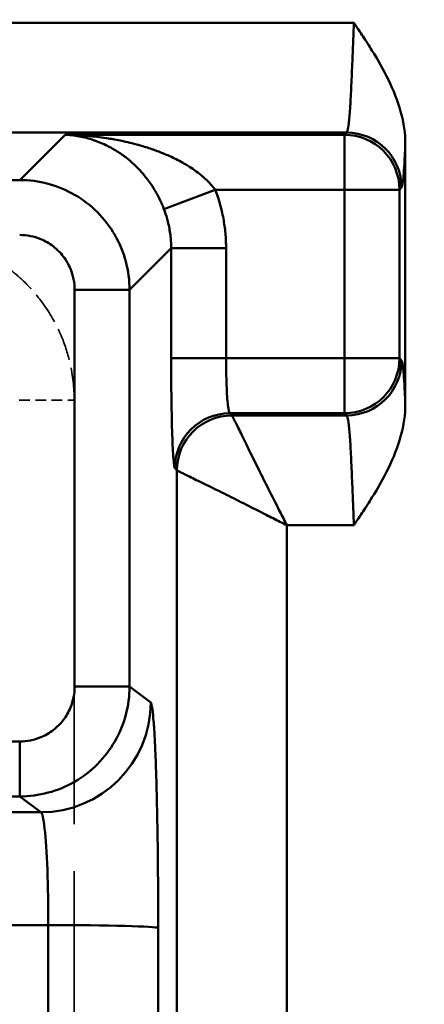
# Model space of a CAD drawing. Header units: millimetres. Extents: x 3367 to 6255, y 2001 to 4216.
# Tile 572 of 656: x 4954.08 to 4961.44, y 4032.36 to 4050.27. Entities that reach past the tile are written whole.
import ezdxf

# ---------------------------------------------------------------- set-up
doc = ezdxf.new("R2010")
doc.units = ezdxf.units.MM
doc.linetypes.add('DASHED', pattern=[0.2067, 0.1654, -0.0413])
for name, color, linetype, lineweight in [('AM_5', 3, 'Continuous', 25), ('Sichtbare Kanten(DIN)', 7, 'Continuous', 50), ('Sichtbare tangentiale Kanten(DIN)', 7, 'Continuous', 50), ('Verdeckte tangentiale Kanten(DIN)', 7, 'DASHED', 35)]:
    doc.layers.add(name, color=color, linetype=linetype, lineweight=lineweight)
doc.styles.get("Standard").update_dxf_attribs({"font": 'ISOCP.SHX'})
doc.dimstyles.new('Standard$0', dxfattribs={"dimtxt": 0.18, "dimasz": 0.18, "dimexe": 0.18, "dimexo": 0.0625, "dimgap": 0.09, "dimtad": 0, "dimtih": 1, "dimtoh": 1, "dimdec": 4, "dimzin": 0, "dimdsep": 46, "dimtxsty": 'STANDARD', "dimcen": 0.09, "dimadec": 0, "dimazin": 0, "dimtfac": 1, "dimtdec": 4, "dimtofl": 0, "dimtmove": 0, "dimatfit": 3, "dimfxl": 1, "dimtolj": 1, "dimtzin": 0, "dimarcsym": 0})

# ---------------------------------------------------------------- blocks, each defined once
blk = doc.blocks.new('*D15')
at = {"layer": 'AM_5', "color": 0, "lineweight": -2, "transparency": 16777216}
for p, q in [((3592.597, 3931.798), (3592.597, 4129.029)), ((5032.597, 3931.798), (5032.597, 4129.029)), ((3594.397, 4128.849), (4303.507, 4128.849)), ((5030.797, 4128.849), (4321.687, 4128.849))]:
    blk.add_line(p, q, dxfattribs=at)
at = {"layer": 'AM_5', "color": 0, "transparency": 16777216}
for points in [[(3594.397, 4129.149), (3594.397, 4128.549), (3592.597, 4128.849)], [(5030.797, 4129.149), (5030.797, 4128.549), (5032.597, 4128.849)]]:
    blk.add_solid(points, dxfattribs=at)
at = {"layer": 'Defpoints', "color": 0, "transparency": 16777216}
for p in [(3592.597, 4128.849), (3592.597, 3931.736), (5032.597, 3931.736)]:
    blk.add_point(p, dxfattribs=at)
at = {"layer": 'AM_5', "color": 0, "transparency": 16777216, "insert": (4312.597, 4128.849), "char_height": 10, "attachment_point": 5}
blk.add_mtext('\\A1;144', dxfattribs=at)

msp = doc.modelspace()

# ---------------------------------------------------------------- linework, layer by layer
at = {"layer": 'Sichtbare Kanten(DIN)'}
msp.add_line((4961.09246, 4043.27957), (4961.09246, 4048.01298), dxfattribs=at)
for points, knots in [([(4961.09238, 4048.013), (4961.09253, 4048.19666), (4961.06566, 4048.39332), (4960.953, 4048.80168), (4960.87576, 4048.99384), (4960.69679, 4049.3605), (4960.59246, 4049.54279), (4960.43325, 4049.7993), (4960.37834, 4049.88421), (4960.29536, 4050.01011), (4960.26764, 4050.05177), (4960.22597, 4050.11413), (4960.2121, 4050.13485), (4960.18535, 4050.17475), (4960.16938, 4050.19856), (4960.16173, 4050.20997), (4960.16047, 4050.21184), (4960.15924, 4050.21368), (4960.15863, 4050.21459), (4960.158, 4050.21552), (4960.15771, 4050.21596), (4960.15703, 4050.21695), (4960.15685, 4050.21718), (4960.15672, 4050.2173), (4960.1567, 4050.21731), (4960.15667, 4050.21733), (4960.15666, 4050.21733), (4960.15664, 4050.21734), (4960.15663, 4050.21734), (4960.15662, 4050.21734)], [0, 0, 0, 0, 0.055098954, 0.055098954, 0.106833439, 0.106833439, 0.156799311, 0.156799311, 0.181825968, 0.181825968, 0.194260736, 0.194260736, 0.200452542, 0.200452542, 0.206197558, 0.206197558, 0.20678385, 0.20678385, 0.207040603, 0.207040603, 0.207157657, 0.207157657, 0.207399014, 0.207399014, 0.207444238, 0.207444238, 0.207467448, 0.207467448, 0.207490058, 0.207490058, 0.207490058, 0.207490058]), ([(4960.15662, 4041.07522), (4960.15663, 4041.07522), (4960.15664, 4041.07522), (4960.15666, 4041.07522), (4960.15667, 4041.07523), (4960.1567, 4041.07524), (4960.15672, 4041.07526), (4960.15685, 4041.07537), (4960.15703, 4041.07561), (4960.15771, 4041.0766), (4960.158, 4041.07703), (4960.15863, 4041.07797), (4960.15924, 4041.07887), (4960.16047, 4041.08071), (4960.16173, 4041.08259), (4960.16938, 4041.09399), (4960.18535, 4041.1178), (4960.2121, 4041.1577), (4960.22597, 4041.17843), (4960.26764, 4041.24078), (4960.29536, 4041.28244), (4960.37834, 4041.40834), (4960.43325, 4041.49325), (4960.59246, 4041.74977), (4960.69679, 4041.93205), (4960.87576, 4042.29872), (4960.953, 4042.49087), (4961.06566, 4042.89924), (4961.09253, 4043.0959), (4961.09238, 4043.27956)], [0, 0, 0, 0, 0.0000034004, 0.0000034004, 0.0000068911, 0.0000068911, 0.0000136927, 0.0000136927, 0.0000499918, 0.0000499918, 0.0000675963, 0.0000675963, 0.0001062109, 0.0001062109, 0.0001943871, 0.0001943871, 0.0010584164, 0.0010584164, 0.0019896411, 0.0019896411, 0.0038597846, 0.0038597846, 0.0076237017, 0.0076237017, 0.015138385, 0.015138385, 0.0229190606, 0.0229190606, 0.0312057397, 0.0312057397, 0.0312057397, 0.0312057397])]:
    msp.add_open_spline(points, degree=3, knots=knots, dxfattribs=at)
at = {"layer": 'Sichtbare tangentiale Kanten(DIN)'}
for p, q in [((4960.15662, 4050.21734), (4947.92043, 4050.21734)), ((4947.9196, 4048.21856), (4960.02567, 4048.21856)), ((4954.9004, 4048.17998), (4954.07627, 4047.35585)), ((4959.98709, 4048.17998), (4954.9004, 4048.17998)), ((4960.02567, 4048.21856), (4959.98709, 4048.17998)), ((4959.98709, 4047.18059), (4959.98709, 4048.17998)), ((4945.62671, 4047.35585), (4954.07577, 4047.35585)), ((4956.70143, 4046.82534), (4957.63512, 4047.18059)), ((4959.98709, 4047.18059), (4957.63512, 4047.18059)), ((4960.98648, 4047.18059), (4959.98709, 4047.18059)), ((4959.98709, 4044.11197), (4959.98709, 4047.18059)), ((4961.02506, 4047.21917), (4960.98648, 4047.18059)), ((4960.98648, 4044.11197), (4960.98648, 4047.18059)), ((4956.83178, 4046.11379), (4956.07505, 4045.35707)), ((4956.83178, 4044.11197), (4956.83178, 4046.11379)), ((4956.83178, 4046.11379), (4957.83117, 4046.11379)), ((4957.83117, 4046.11379), (4957.83117, 4044.11197)), ((4955.07566, 4045.35707), (4955.07566, 4038.14022)), ((4955.07566, 4045.35707), (4956.07505, 4045.35707)), ((4956.07505, 4045.35707), (4956.07505, 4038.14022)), ((4957.83117, 4044.11197), (4956.83178, 4044.11197)), ((4959.98709, 4044.11197), (4957.83117, 4044.11197)), ((4959.98709, 4044.11197), (4959.98709, 4043.11258)), ((4959.98709, 4044.11197), (4960.98648, 4044.11197)), ((4961.02506, 4044.07339), (4960.98648, 4044.11197)), ((4957.89857, 4043.11258), (4957.93715, 4043.074)), ((4957.89857, 4043.11258), (4959.98709, 4043.11258)), ((4957.93715, 4043.074), (4960.02567, 4043.074)), ((4959.98709, 4043.11258), (4960.02567, 4043.074)), ((4956.93776, 4042.07461), (4956.89918, 4042.11319)), ((4956.93776, 4019.06008), (4956.93776, 4042.07461)), ((4958.93654, 4019.06008), (4958.93654, 4041.07522)), ((4958.93654, 4041.07522), (4960.15662, 4041.07522)), ((4956.07505, 4038.14022), (4955.07566, 4038.14022)), ((4956.07505, 4038.14022), (4956.45966, 4037.85181)), ((4954.07596, 4037.14079), (4953.11848, 4037.14079)), ((4954.07596, 4036.14113), (4954.07596, 4037.14079)), ((4954.07596, 4036.14113), (4953.11848, 4036.14113)), ((4954.07596, 4036.14113), (4954.46088, 4035.8525)), ((4954.46088, 4035.8525), (4952.73356, 4035.8525)), ((4954.59686, 4033.80083), (4952.73356, 4033.80083)), ((4954.58375, 4019.46766), (4954.59686, 4033.80083)), ((4956.59564, 4033.74848), (4956.58253, 4019.4153))]:
    msp.add_line(p, q, dxfattribs=at)
for centre, major_axis, ratio, start_param, end_param in [((4959.98709, 4047.18059), (-0.70711, 0.70711), 0.99878277, 3.9275998, 5.49717816), ((4960.02567, 4047.21917), (0.70711, -0.70711), 0.99878277, 0.78600715, 2.3555855), ((4959.98709, 4044.11197), (0.70711, 0.70711), 0.99878277, 3.9275998, 5.49717816), ((4960.02567, 4044.07339), (-0.70711, -0.70711), 0.99878277, 0.78600715, 2.3555855), ((4957.89857, 4042.11319), (0.70711, 0.70711), 0.99878277, 0.78600715, 2.3555855), ((4957.93715, 4042.07461), (-0.70711, -0.70711), 0.99878277, 3.9275998, 5.49717816), ((4954.46088, 4037.85181), (-1.19986, -1.6001), 0.99904878, 0.64387262, 2.21375539), ((4954.59686, 4033.74848), (2, -0.00183), 0.02617694, 0.03491856, 1.57082026)]:
    msp.add_ellipse(centre, major_axis=major_axis, ratio=ratio, start_param=start_param, end_param=end_param, dxfattribs=at)
for points, knots in [([(4960.15662, 4050.21734), (4960.15248, 4050.10478), (4960.14817, 4049.99226), (4960.14376, 4049.8805), (4960.13824, 4049.74048), (4960.13257, 4049.60146), (4960.12703, 4049.4684), (4960.12373, 4049.38904), (4960.12047, 4049.3118), (4960.11723, 4049.23742), (4960.11073, 4049.08842), (4960.10437, 4048.95093), (4960.09772, 4048.8286), (4960.09104, 4048.70575), (4960.08406, 4048.59816), (4960.07644, 4048.50889), (4960.07266, 4048.4647), (4960.06876, 4048.42505), (4960.0647, 4048.39043), (4960.05786, 4048.33199), (4960.0506, 4048.28798), (4960.04328, 4048.25907), (4960.03745, 4048.23605), (4960.03156, 4048.22247), (4960.02567, 4048.21856)], [0, 0, 0, 0, 0.11111066, 0.11111066, 0.11111066, 0.25031438, 0.25031438, 0.25031438, 0.33333198, 0.33333198, 0.33333198, 0.49964483, 0.49964483, 0.49964483, 0.66666299, 0.66666299, 0.66666299, 0.74932328, 0.74932328, 0.74932328, 0.88888766, 0.88888766, 0.88888766, 1, 1, 1, 1]), ([(4954.9004, 4048.17998), (4954.93116, 4048.17863), (4954.96191, 4048.1765), (4954.99268, 4048.1736), (4955.00546, 4048.1724), (4955.01824, 4048.17106), (4955.03102, 4048.16959), (4955.07454, 4048.16457), (4955.11806, 4048.15801), (4955.16153, 4048.14989), (4955.24804, 4048.13372), (4955.33439, 4048.11135), (4955.42043, 4048.08236), (4955.50546, 4048.05371), (4955.59018, 4048.01859), (4955.67432, 4047.9764), (4955.69407, 4047.96649), (4955.71379, 4047.95619), (4955.73348, 4047.94549), (4955.79616, 4047.91141), (4955.85847, 4047.87321), (4955.92021, 4047.83045), (4955.94837, 4047.81095), (4955.97641, 4047.79049), (4956.00431, 4047.76902), (4956.05463, 4047.73028), (4956.10449, 4047.68818), (4956.15361, 4047.64246), (4956.19138, 4047.60729), (4956.22871, 4047.56998), (4956.26542, 4047.53027), (4956.30023, 4047.49262), (4956.33443, 4047.45289), (4956.36795, 4047.41084), (4956.41564, 4047.35103), (4956.46195, 4047.28655), (4956.50601, 4047.21676), (4956.52253, 4047.19059), (4956.53873, 4047.1637), (4956.55451, 4047.13613), (4956.58241, 4047.0874), (4956.60901, 4047.03656), (4956.63372, 4046.98438), (4956.63718, 4046.97706), (4956.64061, 4046.96972), (4956.64399, 4046.96235), (4956.65262, 4046.94359), (4956.66097, 4046.92474), (4956.66908, 4046.90568), (4956.68035, 4046.87921), (4956.69117, 4046.85232), (4956.70143, 4046.82534)], [0.00049031, 0.00049031, 0.00049031, 0.00049031, 0.047697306, 0.047697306, 0.047697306, 0.067310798, 0.067310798, 0.067310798, 0.134106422, 0.134106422, 0.134106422, 0.267026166, 0.267026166, 0.267026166, 0.398388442, 0.398388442, 0.398388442, 0.429228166, 0.429228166, 0.429228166, 0.527446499, 0.527446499, 0.527446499, 0.57223983, 0.57223983, 0.57223983, 0.653035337, 0.653035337, 0.653035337, 0.715169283, 0.715169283, 0.715169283, 0.774076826, 0.774076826, 0.774076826, 0.857874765, 0.857874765, 0.857874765, 0.889294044, 0.889294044, 0.889294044, 0.944839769, 0.944839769, 0.944839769, 0.952624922, 0.952624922, 0.952624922, 0.972456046, 0.972456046, 0.972456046, 1, 1, 1, 1]), ([(4957.63512, 4047.18059), (4957.61945, 4047.20111), (4957.60325, 4047.22119), (4957.58647, 4047.24081), (4957.57645, 4047.25253), (4957.56622, 4047.26408), (4957.55583, 4047.27547), (4957.54838, 4047.28362), (4957.54085, 4047.29169), (4957.53323, 4047.29967), (4957.49517, 4047.33957), (4957.45505, 4047.37737), (4957.41359, 4047.41314), (4957.40135, 4047.4237), (4957.389, 4047.43408), (4957.37653, 4047.44428), (4957.29809, 4047.50852), (4957.21572, 4047.56582), (4957.13115, 4047.61785), (4957.10166, 4047.63599), (4957.0719, 4047.65349), (4957.04187, 4047.6704), (4956.96458, 4047.71393), (4956.88572, 4047.75347), (4956.80586, 4047.78972), (4956.75655, 4047.8121), (4956.70686, 4047.83323), (4956.65687, 4047.8532), (4956.58887, 4047.88035), (4956.52032, 4047.90535), (4956.45139, 4047.92847), (4956.38118, 4047.95201), (4956.31058, 4047.97359), (4956.23964, 4047.99339), (4956.18579, 4048.00841), (4956.13176, 4048.02241), (4956.07759, 4048.03544), (4955.98633, 4048.05741), (4955.89466, 4048.07665), (4955.80273, 4048.09334), (4955.76568, 4048.10007), (4955.72859, 4048.10638), (4955.69146, 4048.1123), (4955.57933, 4048.13015), (4955.46688, 4048.14435), (4955.35423, 4048.15509), (4955.33538, 4048.15689), (4955.31653, 4048.15859), (4955.29768, 4048.1602), (4955.23156, 4048.16583), (4955.16539, 4048.17028), (4955.0992, 4048.17358), (4955.08338, 4048.17436), (4955.06756, 4048.17508), (4955.05174, 4048.17574), (4955.00129, 4048.17783), (4954.95084, 4048.17924), (4954.9004, 4048.17998)], [0, 0, 0, 0, 0.02449658, 0.02449658, 0.02449658, 0.03912423, 0.03912423, 0.03912423, 0.04959973, 0.04959973, 0.04959973, 0.10192588, 0.10192588, 0.10192588, 0.11737268, 0.11737268, 0.11737268, 0.21457804, 0.21457804, 0.21457804, 0.24847271, 0.24847271, 0.24847271, 0.3357204, 0.3357204, 0.3357204, 0.38959504, 0.38959504, 0.38959504, 0.46287277, 0.46287277, 0.46287277, 0.53749429, 0.53749429, 0.53749429, 0.59414386, 0.59414386, 0.59414386, 0.68958732, 0.68958732, 0.68958732, 0.72805071, 0.72805071, 0.72805071, 0.84420731, 0.84420731, 0.84420731, 0.86364102, 0.86364102, 0.86364102, 0.93178179, 0.93178179, 0.93178179, 0.9480691, 0.9480691, 0.9480691, 1, 1, 1, 1]), ([(4961.02506, 4047.21917), (4961.0333, 4047.22743), (4961.04159, 4047.26433), (4961.04957, 4047.32781), (4961.05454, 4047.3673), (4961.05939, 4047.41714), (4961.06403, 4047.47701), (4961.06686, 4047.51339), (4961.06961, 4047.55346), (4961.07229, 4047.59706), (4961.07939, 4047.71239), (4961.08603, 4047.85233), (4961.09238, 4048.01299)], [-4.60972715, -4.60972715, -4.60972715, -4.60972715, -3.89887006, -3.89887006, -3.89887006, -3.45670518, -3.45670518, -3.45670518, -3.18801297, -3.18801297, -3.18801297, -2.47715588, -2.47715588, -2.47715588, -2.47715588]), ([(4954.07627, 4047.35585), (4954.42484, 4047.35563), (4955.12169, 4047.1687), (4955.88763, 4046.40315), (4956.07484, 4045.70597), (4956.07505, 4045.35707)], [-1.56809189, -1.56809189, -1.56809189, -1.56809189, -0.52269694, 0.52369663, 1.57009021, 1.57009021, 1.57009021, 1.57009021]), ([(4957.63512, 4047.18059), (4957.6674, 4047.09566), (4957.69584, 4047.00923), (4957.72028, 4046.92172), (4957.74473, 4046.83418), (4957.76519, 4046.74554), (4957.78161, 4046.65616), (4957.79804, 4046.56678), (4957.81044, 4046.47665), (4957.81871, 4046.38611), (4957.82698, 4046.29561), (4957.83114, 4046.20468), (4957.83117, 4046.11379)], [-2.35521291, -2.35521291, -2.35521291, -2.35521291, -2.0825894, -2.0825894, -2.0825894, -1.80989027, -1.80989027, -1.80989027, -1.53719872, -1.53719872, -1.53719872, -1.26459815, -1.26459815, -1.26459815, -1.26459815]), ([(4956.70143, 4046.82534), (4956.7229, 4046.76878), (4956.74182, 4046.71124), (4956.75814, 4046.65269), (4956.7635, 4046.63346), (4956.76858, 4046.61411), (4956.77338, 4046.59465), (4956.78307, 4046.55534), (4956.79161, 4046.51556), (4956.79894, 4046.47557), (4956.80628, 4046.43552), (4956.8124, 4046.39525), (4956.81727, 4046.35499), (4956.81967, 4046.33514), (4956.82178, 4046.31529), (4956.82358, 4046.29545), (4956.82908, 4046.23488), (4956.8318, 4046.17433), (4956.83178, 4046.11379)], [0, 0, 0, 0, 0.25090301, 0.25090301, 0.25090301, 0.33333333, 0.33333333, 0.33333333, 0.4998849, 0.4998849, 0.4998849, 0.66666667, 0.66666667, 0.66666667, 0.74892669, 0.74892669, 0.74892669, 1, 1, 1, 1]), ([(4954.07577, 4046.35646), (4954.20666, 4046.35652), (4954.33769, 4046.33043), (4954.45851, 4046.28053), (4954.49881, 4046.26388), (4954.53799, 4046.24457), (4954.57577, 4046.22277), (4954.65129, 4046.1792), (4954.72116, 4046.1257), (4954.78287, 4046.06402), (4954.84458, 4046.00235), (4954.89812, 4045.9325), (4954.94172, 4045.857), (4954.96354, 4045.81923), (4954.98287, 4045.78007), (4954.99954, 4045.73977), (4955.0495, 4045.61897), (4955.07566, 4045.48796), (4955.07566, 4045.35707)], [-0.78478918, -0.78478918, -0.78478918, -0.78478918, -0.39234552, -0.39234552, -0.39234552, -0.26142973, -0.26142973, -0.26142973, 0.00025, 0.00025, 0.00025, 0.26192973, 0.26192973, 0.26192973, 0.39284552, 0.39284552, 0.39284552, 0.78528918, 0.78528918, 0.78528918, 0.78528918]), ([(4956.89918, 4042.11319), (4956.89025, 4042.12216), (4956.88137, 4042.18115), (4956.87321, 4042.28509), (4956.86505, 4042.38908), (4956.8576, 4042.53875), (4956.85139, 4042.72293), (4956.84518, 4042.9071), (4956.84021, 4043.12558), (4956.83687, 4043.36274), (4956.83353, 4043.59982), (4956.83178, 4043.85604), (4956.83178, 4044.11197)], [-6.28288524, -6.28288524, -6.28288524, -6.28288524, -5.51514671, -5.51514671, -5.51514671, -4.74705795, -4.74705795, -4.74705795, -3.97900974, -3.97900974, -3.97900974, -3.21125246, -3.21125246, -3.21125246, -3.21125246]), ([(4961.09238, 4043.27956), (4961.08921, 4043.35987), (4961.08596, 4043.43504), (4961.08262, 4043.50453), (4961.07927, 4043.57402), (4961.07584, 4043.63783), (4961.07229, 4043.6955), (4961.06961, 4043.73908), (4961.06686, 4043.77916), (4961.06403, 4043.81554), (4961.06312, 4043.8273), (4961.0622, 4043.83866), (4961.06127, 4043.84964), (4961.05748, 4043.8946), (4961.05356, 4043.93301), (4961.04957, 4043.96475), (4961.04558, 4043.99649), (4961.04151, 4044.02156), (4961.03741, 4044.03976), (4961.03332, 4044.05795), (4961.02918, 4044.06926), (4961.02506, 4044.07339)], [-11.55902762, -11.55902762, -11.55902762, -11.55902762, -11.20359908, -11.20359908, -11.20359908, -10.84817053, -10.84817053, -10.84817053, -10.5795192, -10.5795192, -10.5795192, -10.49274199, -10.49274199, -10.49274199, -10.13731344, -10.13731344, -10.13731344, -9.7818849, -9.7818849, -9.7818849, -9.42645635, -9.42645635, -9.42645635, -9.42645635]), ([(4958.93654, 4041.07522), (4958.91555, 4041.11719), (4958.85235, 4041.243), (4958.72455, 4041.4948), (4958.55608, 4041.82583), (4958.3763, 4042.18505), (4958.21304, 4042.51974), (4958.07354, 4042.8062), (4957.98266, 4042.98695), (4957.94532, 4043.05839), (4957.93816, 4043.07198), (4957.93715, 4043.074)], [0, 0, 0, 0, 0.04328084, 0.12984251, 0.26103766, 0.39560236, 0.53586413, 0.68426342, 0.83982634, 0.94660878, 1, 1, 1, 1]), ([(4960.02567, 4043.074), (4960.03156, 4043.07008), (4960.03746, 4043.05648), (4960.04329, 4043.03343), (4960.05061, 4043.00452), (4960.05784, 4042.96052), (4960.06465, 4042.90212), (4960.0687, 4042.86738), (4960.0726, 4042.82756), (4960.07637, 4042.78318), (4960.08395, 4042.69401), (4960.09094, 4042.58658), (4960.09764, 4042.46396), (4960.10434, 4042.34146), (4960.11074, 4042.20378), (4960.11725, 4042.05456), (4960.12049, 4041.98036), (4960.12373, 4041.90331), (4960.12703, 4041.82416), (4960.13257, 4041.69103), (4960.13824, 4041.55194), (4960.14377, 4041.41185), (4960.14817, 4041.30015), (4960.15248, 4041.1877), (4960.15662, 4041.07522)], [0, 0, 0, 0, 0.11121093, 0.11121093, 0.11121093, 0.25067341, 0.25067341, 0.25067341, 0.33363278, 0.33363278, 0.33363278, 0.50034691, 0.50034691, 0.50034691, 0.66687735, 0.66687735, 0.66687735, 0.7496836, 0.7496836, 0.7496836, 0.88895912, 0.88895912, 0.88895912, 1, 1, 1, 1]), ([(4956.93776, 4042.07461), (4956.93978, 4042.0736), (4956.95337, 4042.06643), (4957.02481, 4042.02909), (4957.20555, 4041.93822), (4957.49202, 4041.79872), (4957.82671, 4041.63546), (4958.18592, 4041.45568), (4958.51695, 4041.2872), (4958.76876, 4041.15941), (4958.89456, 4041.09621), (4958.93654, 4041.07522)], [0, 0, 0, 0, 0.05339122, 0.16017366, 0.31573658, 0.46413587, 0.60439764, 0.73896234, 0.87015749, 0.95671916, 1, 1, 1, 1]), ([(4955.07566, 4038.14022), (4955.07566, 4038.00938), (4955.0495, 4037.87841), (4954.99956, 4037.75764), (4954.98289, 4037.71735), (4954.96357, 4037.6782), (4954.94176, 4037.64043), (4954.89816, 4037.56495), (4954.84463, 4037.49511), (4954.78294, 4037.43343), (4954.72124, 4037.37176), (4954.65139, 4037.31824), (4954.57588, 4037.27466), (4954.53811, 4037.25285), (4954.49894, 4037.23353), (4954.45864, 4037.21687), (4954.33784, 4037.16694), (4954.20684, 4037.14079), (4954.07596, 4037.14079)], [-0.64295906, -0.64295906, -0.64295906, -0.64295906, -0.25056637, -0.25056637, -0.25056637, -0.11966481, -0.11966481, -0.11966481, 0.14198272, 0.14198272, 0.14198272, 0.40362945, 0.40362945, 0.40362945, 0.53452806, 0.53452806, 0.53452806, 0.9269237, 0.9269237, 0.9269237, 0.9269237]), ([(4956.45966, 4037.85181), (4956.47011, 4037.84398), (4956.48052, 4037.80183), (4956.49064, 4037.72771), (4956.49823, 4037.67213), (4956.50566, 4037.59845), (4956.51282, 4037.50732), (4956.51521, 4037.47693), (4956.51756, 4037.4446), (4956.51988, 4037.41039), (4956.52918, 4037.27356), (4956.53793, 4037.10663), (4956.54592, 4036.91407), (4956.54992, 4036.81779), (4956.55373, 4036.7151), (4956.55733, 4036.60658), (4956.56092, 4036.49806), (4956.5643, 4036.38372), (4956.56745, 4036.26434), (4956.57375, 4036.02559), (4956.57911, 4035.76664), (4956.5834, 4035.49378), (4956.58447, 4035.42555), (4956.58547, 4035.35648), (4956.58641, 4035.28664), (4956.58921, 4035.07714), (4956.59139, 4034.86075), (4956.59293, 4034.64077), (4956.59499, 4034.34746), (4956.59591, 4034.04757), (4956.59564, 4033.74848)], [-12.67152112, -12.67152112, -12.67152112, -12.67152112, -11.7738927, -11.7738927, -11.7738927, -11.10070232, -11.10070232, -11.10070232, -10.87626429, -10.87626429, -10.87626429, -9.97863587, -9.97863587, -9.97863587, -9.52982037, -9.52982037, -9.52982037, -9.08100746, -9.08100746, -9.08100746, -8.18337905, -8.18337905, -8.18337905, -7.95894461, -7.95894461, -7.95894461, -7.28575063, -7.28575063, -7.28575063, -6.38812222, -6.38812222, -6.38812222, -6.38812222])]:
    msp.add_open_spline(points, degree=3, knots=knots, dxfattribs=at)
for points in [[(4957.89857, 4043.11258), (4957.88666, 4043.11853), (4957.86307, 4043.21967), (4957.8374, 4043.60024), (4957.83117, 4043.94131), (4957.83117, 4044.11197)], [(4954.07596, 4036.14113), (4954.42483, 4036.14129), (4955.12195, 4036.32835), (4955.88783, 4037.09424), (4956.07489, 4037.79136), (4956.07505, 4038.14022)], [(4954.46088, 4035.8525), (4954.48525, 4035.84336), (4954.53361, 4035.6382), (4954.58572, 4034.85204), (4954.5975, 4034.14978), (4954.59686, 4033.80083)]]:
    msp.add_open_spline(points, degree=3, dxfattribs=at)
at = {"layer": 'Verdeckte tangentiale Kanten(DIN)', "ltscale": 1.170062}
msp.add_line((4954.06924, 4043.35126), (4955.06863, 4043.35126), dxfattribs=at)
at = {"layer": 'Verdeckte tangentiale Kanten(DIN)', "ltscale": 20.72826}
msp.add_line((4955.06863, 4043.35126), (4955.06863, 4021.9286), dxfattribs=at)
at = {"layer": 'Verdeckte tangentiale Kanten(DIN)', "ltscale": 0.000280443}
msp.add_open_spline([(4954.07577, 4047.35585), (4954.07593, 4047.35585), (4954.0761, 4047.35585), (4954.07627, 4047.35585)], degree=3, dxfattribs=at)
at = {"layer": 'Verdeckte tangentiale Kanten(DIN)', "ltscale": 3.588009}
msp.add_open_spline([(4955.06863, 4043.35126), (4955.06863, 4043.57562), (4955.04295, 4043.79988), (4954.99311, 4044.01854), (4954.95573, 4044.18253), (4954.9047, 4044.34347), (4954.84044, 4044.49887), (4954.81902, 4044.55068), (4954.79612, 4044.60187), (4954.7718, 4044.65239), (4954.67451, 4044.85444), (4954.55438, 4045.04544), (4954.41463, 4045.22078), (4954.34475, 4045.30845), (4954.26997, 4045.39222), (4954.19069, 4045.47149), (4954.11142, 4045.55077), (4954.02765, 4045.62555), (4953.93998, 4045.69543), (4953.76464, 4045.83518), (4953.57364, 4045.95531), (4953.37159, 4046.0526), (4953.32107, 4046.07692), (4953.26988, 4046.09982), (4953.21807, 4046.12124), (4953.06267, 4046.1855), (4952.90173, 4046.23653), (4952.73774, 4046.27391), (4952.51908, 4046.32375), (4952.29482, 4046.34943), (4952.07046, 4046.34943)], degree=3, knots=[-11.7786815, -11.7786815, -11.7786815, -11.7786815, -11.10603156, -11.10603156, -11.10603156, -10.60156533, -10.60156533, -10.60156533, -10.43338162, -10.43338162, -10.43338162, -9.76073168, -9.76073168, -9.76073168, -9.42440671, -9.42440671, -9.42440671, -9.08808174, -9.08808174, -9.08808174, -8.41543181, -8.41543181, -8.41543181, -8.24724809, -8.24724809, -8.24724809, -7.74278187, -7.74278187, -7.74278187, -7.07013193, -7.07013193, -7.07013193, -7.07013193], dxfattribs=at)

# ---------------------------------------------------------------- dimensions: what is measured, and where the dimension line sits
at = {"layer": 'AM_5'}
dim = msp.add_linear_dim(base=(3592.59721, 4128.84923), p1=(5032.59721, 3931.73584), p2=(3592.59721, 3931.73584), angle=0, text='144', dimstyle='Standard$0', override={"dimtxt": 10, "dimasz": 1.8}, dxfattribs=at)
dim.commit()
dim.dimension.update_dxf_attribs({"geometry": '*D15', "text_midpoint": (4312.59721, 4128.84923)})

doc.saveas('drawing.dxf')
